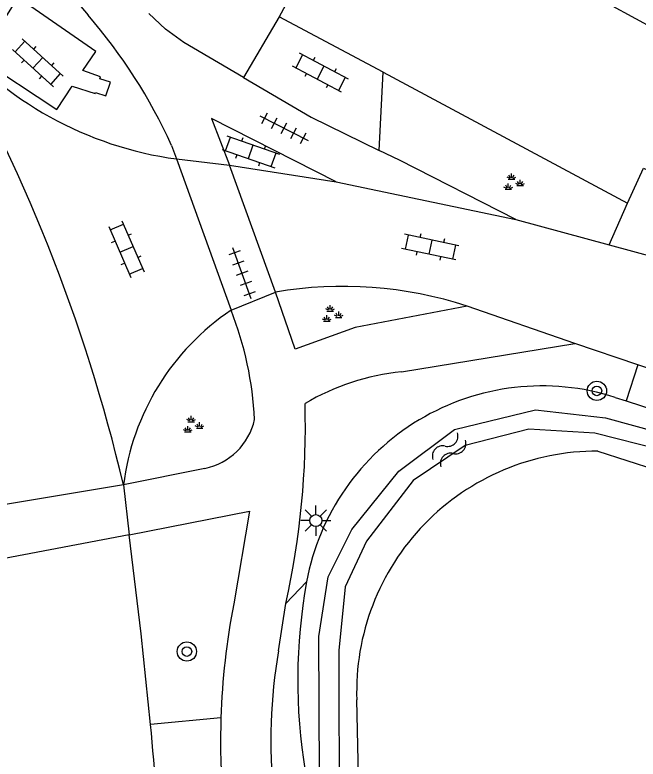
# Model space of a CAD drawing. Extents: x 136000 to 141000, y 400494 to 402006.
# Drawn here: x 137952.88 to 137978.69, y 400814.75 to 400845.59 of the extents above; entities that cross this region are included whole.
import ezdxf

# ---------------------------------------------------------------- set-up
doc = ezdxf.new("R2010")
doc.units = 0
for name, color, linetype in [('gg-afsc-erfafscheiding', 7, 'Continuous'), ('gg-bbg-hoofdgebouw', 7, 'Continuous'), ('gg-knt-verharding', 7, 'Continuous'), ('gg-knt-verharding nz', 7, 'Continuous'), ('gg-kntw-bovenkant insteek waterloop', 7, 'Continuous'), ('gg-kntw-waterlijn', 7, 'Continuous'), ('gt-grn-groengrens', 7, 'Continuous'), ('gt-grn-weggrens', 7, 'Continuous'), ('gt-symb-boom', 7, 'Continuous'), ('gt-symb-groenvak', 7, 'Continuous'), ('gt-symb-klinker verharding', 7, 'Continuous'), ('gt-symb-lichtmast', 7, 'Continuous'), ('gt-symb-tegel verharding', 7, 'Continuous'), ('gt-symb-watersymbool', 7, 'Continuous')]:
    doc.layers.add(name, color=color, linetype=linetype)

# ---------------------------------------------------------------- blocks, each defined once
blk = doc.blocks.new('gt0-GRVAK')
at = {"layer": 'gt-symb-groenvak'}
for p, q in [((-0.091, 0.211), (-0.156, 0.322)), ((-0.047, 0.214), (-0.047, 0.393)), ((-0.004, 0.211), (0.061, 0.322)), ((-0.11, 0.189), (-0.228, 0.24)), ((-0.182, 0.153), (0.088, 0.153)), ((0.015, 0.189), (0.133, 0.24)), ((0.262, -0.052), (0.197, 0.059)), ((0.305, -0.049), (0.305, 0.13)), ((0.349, -0.052), (0.414, 0.059)), ((-0.245, -0.228), (-0.363, -0.177)), ((-0.318, -0.264), (-0.047, -0.264)), ((-0.226, -0.206), (-0.291, -0.095)), ((-0.183, -0.203), (-0.183, -0.024)), ((-0.139, -0.206), (-0.074, -0.095)), ((-0.12, -0.228), (-0.002, -0.177)), ((0.243, -0.074), (0.125, -0.023)), ((0.17, -0.11), (0.441, -0.11)), ((0.368, -0.074), (0.486, -0.023))]:
    blk.add_line(p, q, dxfattribs=at)
blk = doc.blocks.new('gt0-TEG1')
at = {"layer": 'gt-symb-tegel verharding'}
for p, q in [((-1.125, 0), (1.125, 0)), ((-0.9, -0.25), (-0.9, 0.25)), ((-0.45, -0.25), (-0.45, 0.25)), ((0, -0.25), (0, 0.25)), ((0.45, -0.25), (0.45, 0.25)), ((0.9, -0.25), (0.9, 0.25))]:
    blk.add_line(p, q, dxfattribs=at)
blk = doc.blocks.new('gt0-KL1')
at = {"layer": 'gt-symb-klinker verharding'}
for p, q in [((-0.5, 0.3), (-0.5, 0.45)), ((0.5, 0.3), (0.5, 0.45)), ((-1.15, 0.3), (1.15, 0.3)), ((-1, -0.3), (-1, 0.3)), ((0, -0.3), (0, 0.3)), ((1, -0.3), (1, 0.3)), ((-1.15, -0.3), (1.15, -0.3)), ((-0.5, -0.45), (-0.5, -0.3)), ((0.5, -0.45), (0.5, -0.3))]:
    blk.add_line(p, q, dxfattribs=at)
blk = doc.blocks.new('gt0-LMAST')
at = {"layer": 'gt-symb-lichtmast'}
for p, q in [((-0.005, 0.246), (-0.005, 0.621)), ((-0.182, 0.173), (-0.447, 0.438)), ((0.172, 0.173), (0.437, 0.438)), ((-0.255, -0.004), (-0.63, -0.004)), ((-0.182, -0.181), (-0.447, -0.446)), ((-0.005, -0.254), (-0.005, -0.629)), ((0.437, -0.446), (0.172, -0.181)), ((0.245, -0.004), (0.62, -0.004))]:
    blk.add_line(p, q, dxfattribs=at)
blk.add_circle((-0.005, -0.004), 0.25, dxfattribs=at)
blk = doc.blocks.new('gt0-WA')
at = {"layer": 'gt-symb-watersymbool'}
for centre, start, end in [((-0.323, 0.022), 28.0725, 151.9275), ((0.427, 0.422), 208.0725, 331.9275), ((-0.323, -0.428), 28.0725, 151.9275), ((0.427, -0.028), 208.0725, 331.9275)]:
    blk.add_arc(centre, 0.425, start, end, dxfattribs=at)
blk = doc.blocks.new('gt0-BOOM')
at = {"layer": 'gt-symb-boom'}
for radius in [0.4, 0.2]:
    blk.add_circle((0, 0), radius, dxfattribs=at)

msp = doc.modelspace()

# ---------------------------------------------------------------- linework, layer by layer
at = {"layer": 'gg-afsc-erfafscheiding'}
msp.add_line((137968.138, 400843.218), (137978.251, 400837.781), dxfattribs=at)
for points in [[(137964.287, 400847.492), (137964.702, 400847.119), (137963.828, 400845.504)], [(137978.251, 400837.781), (137978.921, 400839.237), (137980.623, 400838.45)]]:
    msp.add_lwpolyline(points, dxfattribs=at)
at = {"layer": 'gg-bbg-hoofdgebouw'}
msp.add_line((137971.25, 400849.431), (137979.07, 400845.181), dxfattribs=at)
at = {"layer": 'gg-knt-verharding'}
for p, q in [((137963.828, 400845.504), (137962.346, 400843.001)), ((137968.138, 400843.218), (137963.828, 400845.504)), ((137967.97, 400839.972), (137968.138, 400843.218)), ((137959.371, 400840.182), (137959.574, 400839.619)), ((137959.574, 400839.619), (137961.836, 400833.354)), ((137961.772, 400839.36), (137966.187, 400838.677)), ((137963.671, 400834.1), (137961.772, 400839.36)), ((137966.187, 400838.677), (137973.628, 400837.105)), ((137973.628, 400837.105), (137977.49, 400836.059)), ((137976.071, 400831.968), (137971.612, 400833.52)), ((137968.893, 400830.797), (137976.071, 400831.968)), ((137978.683, 400831.088), (137976.071, 400831.968)), ((137960.75, 400826.8), (137957.381, 400826.111)), ((137957.381, 400826.111), (137957.61, 400824.051)), ((137963.802, 400819.244), (137964.109, 400821.197))]:
    msp.add_line(p, q, dxfattribs=at)
for points in [[(137949.712, 400845.36), (137953.34, 400848.64), (137955.92, 400845.571)], [(137951.679, 400844.226), (137951.395, 400843.794), (137954.628, 400841.672), (137955.251, 400842.634), (137956.211, 400842.334), (137956.222, 400842.37), (137956.647, 400842.235), (137956.841, 400842.805), (137956.4, 400842.934), (137956.432, 400843.025), (137955.692, 400843.282), (137956.242, 400844.077), (137953.001, 400846.318), (137951.679, 400844.226)], [(137962.346, 400843.001), (137959.885, 400844.451), (137959.118, 400844.999), (137958.433, 400845.649)], [(137962.346, 400843.001), (137965.15, 400841.35), (137967.97, 400839.972)], [(137966.187, 400838.677), (137961.03, 400841.294), (137961.772, 400839.36)], [(137973.628, 400837.105), (137968.807, 400839.566), (137967.97, 400839.972)], [(137977.49, 400836.059), (137981.51, 400834.97), (138000, 400829.647)], [(137971.612, 400833.52), (137966.977, 400832.635), (137964.488, 400831.745), (137963.671, 400834.1)], [(138000, 400824.526), (137986.64, 400828.406), (137978.683, 400831.088)], [(137957.61, 400824.051), (137962.595, 400825.032), (137961.947, 400821.187)], [(137958.503, 400816.192), (137958.12, 400819.949), (137957.61, 400824.051)]]:
    msp.add_lwpolyline(points, dxfattribs=at)
for centre, radius, start, end in [((137938.963, 400830.913), 22.414, 24.4275, 40.8417), ((137888.887, 400809.974), 70.369, 13.2566, 30.1891), ((137961.596, 400854.434), 14.953, 219.6504, 262.2291), ((137966.482, 400817.934), 16.408, 71.7809, 99.8644), ((137967.588, 400824.824), 10.288, 123.9956, 172.815), ((137948.445, 400828.1), 14.385, 2.8625, 21.4236), ((137969.847, 400821.173), 9.672, 95.6585, 120.7543), ((137930.838, 400828.558), 34.075, 347.5244, 1.5571), ((137960.223, 400829.401), 2.653, 281.4477, 347.3165), ((137991.455, 400815.485), 30.054, 169.0638, 178.1414), ((137986.257, 400815.448), 22.774, 170.405, 185.4932), ((137991.331, 400815.479), 29.93, 178.1221, 184.5439), ((137769.934, 400798.825), 189.367, 1.7074, 5.26211)]:
    msp.add_arc(centre, radius, start, end, dxfattribs=at)
at = {"layer": 'gg-knt-verharding nz'}
for p, q in [((137957.381, 400826.111), (137950.4, 400824.961)), ((137957.61, 400824.051), (137950.91, 400822.776))]:
    msp.add_line(p, q, dxfattribs=at)
at = {"layer": 'gg-kntw-bovenkant insteek waterloop'}
for p, q in [((137977.739, 400829.741), (137978.199, 400829.592)), ((137978.199, 400829.592), (137991.992, 400825.132)), ((137977.031, 400827.515), (137991.284, 400822.906))]:
    msp.add_line(p, q, dxfattribs=at)
msp.add_lwpolyline([(137967.572, 400762.543), (137967.938, 400776.098), (137967.043, 400817.208)], dxfattribs=at)
for centre, radius, start, end in [((137974.714, 400820.3), 9.914, 72.2322, 169.5633), ((137976.995, 400817.557), 9.958, 89.794, 182.007), ((137987.481, 400818.011), 22.885, 169.7166, 189.4506)]:
    msp.add_arc(centre, radius, start, end, dxfattribs=at)
at = {"layer": 'gg-kntw-waterlijn'}
msp.add_lwpolyline([(137965.515, 400811.172), (137965.476, 400819.829), (137965.855, 400822.307), (137966.831, 400824.273), (137968.788, 400826.685), (137971.096, 400828.411), (137974.443, 400829.218), (137977.348, 400828.9), (137981.523, 400827.743), (137992.062, 400824.416), (137991.838, 400823.708), (137981.712, 400826.904), (137979.618, 400827.565), (137976.898, 400828.262), (137974.163, 400828.419), (137971.53, 400827.745), (137969.378, 400826.292), (137967.443, 400823.778), (137966.561, 400821.897), (137966.295, 400819.256), (137966.309, 400812.151)], dxfattribs=at)
at = {"layer": 'gt-grn-groengrens'}
for p, q in [((137977.49, 400836.059), (137978.251, 400837.781)), ((137978.683, 400831.088), (137978.199, 400829.592)), ((137964.964, 400822.096), (137964.109, 400821.197)), ((137961.417, 400816.46), (137958.503, 400816.192))]:
    msp.add_line(p, q, dxfattribs=at)
at = {"layer": 'gt-grn-weggrens'}
for p, q in [((137959.574, 400839.619), (137961.772, 400839.36)), ((137961.836, 400833.354), (137963.671, 400834.1))]:
    msp.add_line(p, q, dxfattribs=at)

# ---------------------------------------------------------------- block references
at = {"layer": 'gt-symb-boom'}
for p in [(137976.985, 400830.011), (137960.005, 400819.211)]:
    msp.add_blockref('gt0-BOOM', p, dxfattribs=at)
at = {"layer": 'gt-symb-groenvak'}
for p in [(137973.5, 400838.625), (137965.988, 400833.165), (137960.229, 400828.578)]:
    msp.add_blockref('gt0-GRVAK', p, dxfattribs=at)
at = {"layer": 'gt-symb-klinker verharding'}
for p, rotation in [((137953.836, 400843.605), -42.28524834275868), ((137965.54, 400843.194), 152.10272896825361), ((137962.656, 400839.917), -19.14137378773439), ((137957.501, 400835.879), -66.61335784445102), ((137970.086, 400835.967), 168.04935273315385)]:
    msp.add_blockref('gt0-KL1', p, dxfattribs=dict(at, rotation=rotation))
at = {"layer": 'gt-symb-lichtmast'}
msp.add_blockref('gt0-LMAST', (137965.353, 400824.639), dxfattribs=at)
at = {"layer": 'gt-symb-tegel verharding'}
for p, rotation in [((137964.03, 400840.895), -27.38497058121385), ((137962.289, 400834.88), 109.88516511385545)]:
    msp.add_blockref('gt0-TEG1', p, dxfattribs=dict(at, rotation=rotation))
at = {"layer": 'gt-symb-watersymbool', "rotation": -132.60899614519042}
msp.add_blockref('gt0-WA', (137970.906, 400827.605), dxfattribs=at)

doc.saveas('drawing.dxf')
